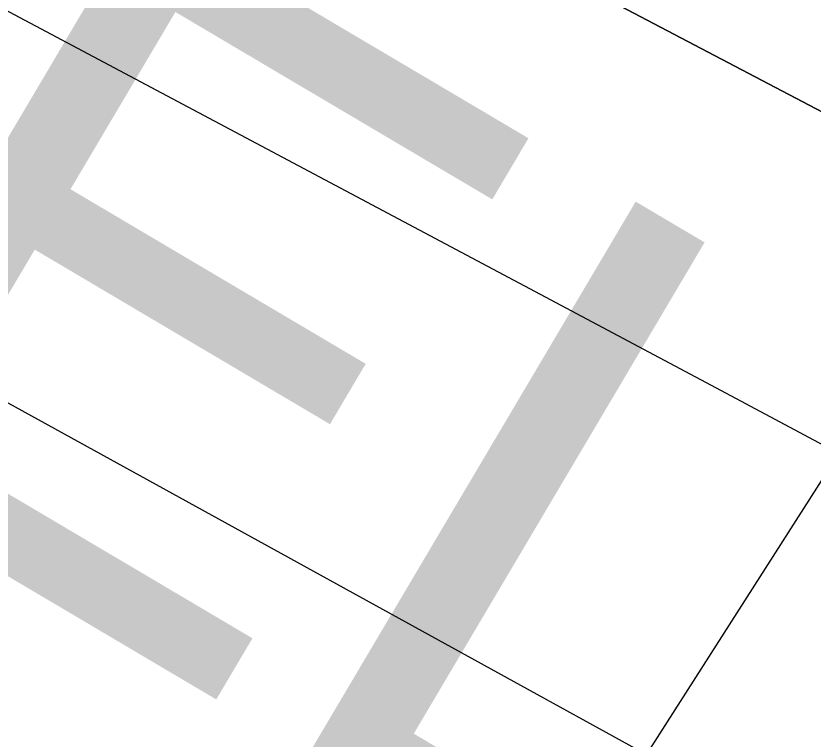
# Model space of a CAD drawing. Extents: x 3329332 to 3367211, y 631066 to 656469.
# Drawn here: x 3344884.8 to 3345008.9, y 645795.7 to 645908.4 of the extents above; entities that cross this region are included whole.
import ezdxf

# ---------------------------------------------------------------- set-up
doc = ezdxf.new("R2010")
doc.units = 0
for name, color, linetype in [('V-RIVR-EDGE', 7, 'Continuous'), ('V-RIVR-RANG', 7, 'Continuous'), ('V-RRAP-RVMT-IDEN', 7, 'Continuous'), ('V-TOPO-DPTH', 7, 'Continuous'), ('V-TOPO-MAJR', 7, 'Continuous'), ('V-TOPO-MINR', 7, 'Continuous')]:
    doc.layers.add(name, color=color, linetype=linetype)

msp = doc.modelspace()

# ---------------------------------------------------------------- linework, layer by layer
at = {"layer": 'V-RIVR-EDGE'}
msp.add_spline([(3345726.57, 645695.38), (3345710.31, 645706.66), (3345706.05, 645707.06), (3345696.75, 645709.8), (3345683.58, 645717.98), (3345672.75, 645726.92), (3345658.81, 645738.2), (3345648.74, 645743.66), (3345639.44, 645746.01), (3345632.85, 645747.96), (3345603.43, 645766.65), (3345581.36, 645780.66), (3345572.45, 645784.95), (3345555.41, 645793.91), (3345546.12, 645800.14), (3345532.56, 645805.99), (3345524.04, 645813.38), (3345515.13, 645817.28), (3345499.63, 645821.59), (3345480.65, 645830.55), (3345474.08, 645837.55), (3345464.78, 645841.06), (3345450.44, 645846.14), (3345438.05, 645851.6), (3345424.88, 645858.22), (3345414.42, 645862.13), (3345403.18, 645866.03), (3345391.56, 645870.33), (3345367.92, 645880.08), (3345352.04, 645885.94), (3345338.09, 645891.01), (3345321.82, 645896.48), (3345300.5, 645902.74), (3345290.81, 645905.48), (3345275.7, 645907.84), (3345235.77, 645916.09), (3345209.04, 645924.68), (3345182.31, 645936.38), (3345156.36, 645950.41), (3345125.38, 645971.04), (3345109.51, 645981.94), (3345099.84, 645991.66), (3345083.58, 646002.55), (3345079.71, 646004.12), (3345071.96, 646007.63), (3345058.4, 646015.41), (3345047.17, 646021.65), (3345036.72, 646027.49), (3345031.3, 646033.32), (3345026.66, 646039.15), (3345021.25, 646043.82), (3344994.52, 646058.62), (3344983.68, 646064.85), (3344981.76, 646070.67), (3344976.73, 646076.11), (3344962.01, 646083.13), (3344939.94, 646096.76), (3344923.29, 646108.05), (3344901.61, 646122.84), (3344889.61, 646131.4), (3344869.09, 646144.25), (3344864.44, 646148.52), (3344847.8, 646159.42), (3344817.21, 646179.66), (3344808.69, 646184.34), (3344794.75, 646192.13), (3344773.06, 646202.65), (3344760.28, 646211.6), (3344744.41, 646224.05), (3344736.67, 646231.44), (3344732.8, 646234.94), (3344710.73, 646245.85), (3344691.75, 646256.76), (3344677.42, 646263.39), (3344663.48, 646270.4), (3344646.44, 646279.75), (3344631.72, 646288.32), (3344630.56, 646291.04), (3344623.98, 646294.93), (3344606.17, 646307.39), (3344563.19, 646333.09), (3344534.53, 646350.22), (3344492.33, 646375.92), (3344459.03, 646398.49), (3344451.29, 646403.94), (3344437.74, 646412.51), (3344413.73, 646427.69), (3344366.48, 646453.4), (3344331.64, 646475.21), (3344309.95, 646488.06), (3344300.65, 646491.96), (3344285.55, 646498.98), (3344268.5, 646506.78), (3344249.92, 646518.84), (3344243.72, 646523.9), (3344230.17, 646531.3), (3344213.91, 646541.04), (3344196.87, 646551.55), (3344175.96, 646564.4), (3344151.17, 646577.26), (3344146.92, 646581.53), (3344142.27, 646583.87), (3344134.52, 646585.05), (3344108.56, 646594.81), (3344078.73, 646610.4), (3344072.14, 646611.19), (3344057.81, 646616.66), (3344034.96, 646628.35), (3344016.75, 646636.54), (3343996.99, 646643.95), (3343970.65, 646656.82), (3343940.06, 646673.95), (3343908.3, 646692.65), (3343880.42, 646708.23), (3343857.95, 646717.59), (3343833.55, 646728.51), (3343826.19, 646734.35), (3343819.99, 646736.69), (3343805.27, 646741.77), (3343795.97, 646746.05), (3343784.75, 646753.84), (3343774.29, 646760.84), (3343754.54, 646769.81), (3343740.98, 646776.05), (3343736.34, 646780.72), (3343730.53, 646785.77), (3343725.89, 646790.05), (3343710.4, 646800.17), (3343695.69, 646809.9), (3343682.91, 646818.85), (3343675.94, 646821.97), (3343662.77, 646826.27), (3343657.73, 646828.61), (3343655.8, 646833.27), (3343653.87, 646835.6), (3343636.83, 646843.4)], degree=3, dxfattribs=at)
at = {"layer": 'V-RIVR-RANG'}
msp.add_line((3345408.34, 646459.51), (3344790.49, 645491.95), dxfattribs=at)
at = {"layer": 'V-TOPO-DPTH'}
for points in [[(3346029.96, 645320.08), (3345356.65, 645712.12), (3345339.32, 645721.19), (3345335.26, 645723.31), (3345315.87, 645733.41), (3345296.5, 645743.52), (3345277.13, 645753.64), (3345257.76, 645763.77), (3345043.03, 645876.22), (3344971.52, 645913.83), (3344900.09, 645951.61), (3344828.8, 645989.63), (3344757.59, 646027.82), (3344696.91, 646060.5), (3344656.09, 646082.43), (3344615.23, 646104.3), (3344574.33, 646126.09), (3344533.4, 646147.82), (3344492.45, 646169.5)], [(3344492.45, 646169.5), (3344533.4, 646147.82), (3344574.33, 646126.09), (3344615.23, 646104.3), (3344656.09, 646082.43), (3344696.91, 646060.5), (3344757.59, 646027.82), (3344828.8, 645989.63), (3344900.09, 645951.61), (3344971.52, 645913.83), (3345043.03, 645876.22), (3345257.76, 645763.77), (3345277.13, 645753.64), (3345296.5, 645743.52), (3345315.87, 645733.41), (3345335.26, 645723.31), (3345339.32, 645721.19), (3345356.65, 645712.12), (3346029.96, 645320.08)], [(3346056.21, 645196.64), (3345334.59, 645662.33), (3345307, 645678.11), (3345279.38, 645693.82), (3345251.7, 645709.42), (3345223.98, 645724.96), (3345185, 645746.72), (3345157.85, 645761.79), (3345130.64, 645776.77), (3345103.37, 645791.62), (3345076.04, 645806.39), (3345048.67, 645821.07), (3345021.3, 645835.73), (3344993.9, 645850.36), (3344966.49, 645864.96), (3344850.15, 645926.88), (3344764.68, 645972.64), (3344679.36, 646018.69), (3344594.27, 646065.16), (3344509.34, 646111.91)], [(3346056.21, 645196.64), (3345334.59, 645662.33), (3345307, 645678.11), (3345279.38, 645693.82), (3345251.7, 645709.42), (3345223.98, 645724.96), (3345185, 645746.72), (3345157.85, 645761.79), (3345130.64, 645776.77), (3345103.37, 645791.62), (3345076.04, 645806.39), (3345048.67, 645821.07), (3345021.3, 645835.73), (3344993.9, 645850.36), (3344966.49, 645864.96), (3344850.15, 645926.88), (3344764.68, 645972.64), (3344679.36, 646018.69), (3344594.27, 646065.16), (3344509.34, 646111.91)]]:
    msp.add_lwpolyline(points, dxfattribs=at)
at = {"layer": 'V-TOPO-MAJR'}
msp.add_lwpolyline([(3345255.2, 645643.29), (3345000.72, 645783.5), (3344934.78, 645819.82), (3344868.83, 645856.13), (3344802.87, 645892.43), (3344736.9, 645928.72), (3344685.42, 645957.03), (3344645.18, 645979.13), (3344604.92, 646001.2), (3344564.64, 646023.21), (3344524.33, 646045.19), (3344484.02, 646067.16)], dxfattribs=at)
at = {"layer": 'V-TOPO-MINR'}
for points in [[(3346029.96, 645320.08), (3345356.65, 645712.12), (3345339.32, 645721.19), (3345335.26, 645723.31), (3345315.87, 645733.41), (3345296.5, 645743.52), (3345277.13, 645753.64), (3345257.76, 645763.77), (3345043.03, 645876.22), (3344971.52, 645913.83), (3344900.09, 645951.61), (3344828.8, 645989.63), (3344757.59, 646027.82), (3344696.91, 646060.5), (3344656.09, 646082.43), (3344615.23, 646104.3), (3344574.33, 646126.09), (3344533.4, 646147.82), (3344492.45, 646169.5)], [(3346056.21, 645196.64), (3345334.59, 645662.33), (3345307, 645678.11), (3345279.38, 645693.82), (3345251.7, 645709.42), (3345223.98, 645724.96), (3345185, 645746.72), (3345157.85, 645761.79), (3345130.64, 645776.77), (3345103.37, 645791.62), (3345076.04, 645806.39), (3345048.67, 645821.07), (3345021.3, 645835.73), (3344993.9, 645850.36), (3344966.49, 645864.96), (3344850.15, 645926.88), (3344764.68, 645972.64), (3344679.36, 646018.69), (3344594.27, 646065.16), (3344509.34, 646111.91)]]:
    msp.add_lwpolyline(points, dxfattribs=at)

# ---------------------------------------------------------------- texts
at = {"layer": 'V-RRAP-RVMT-IDEN'}
msp.add_text(' GABRIEL', height=100, rotation=329.3891, dxfattribs=at).set_placement((3344454.06, 646075.18))

doc.saveas('drawing.dxf')
